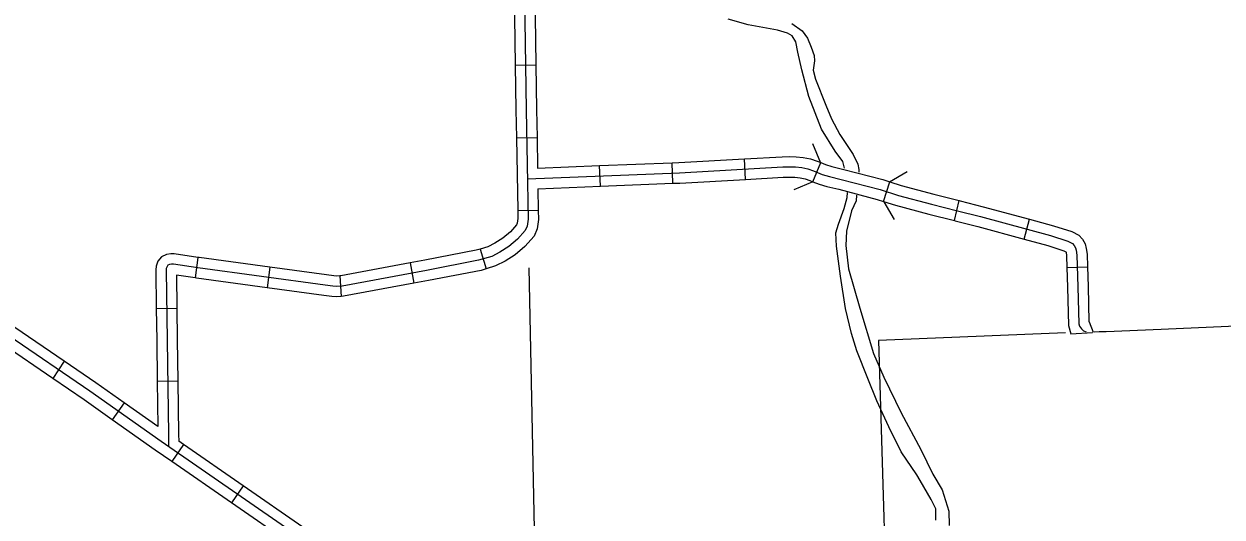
# Model space of a CAD drawing. Extents: x 1084508 to 1142749, y 1057638 to 1093403.
# Drawn here: x 1106546 to 1109281, y 1079628 to 1080752 of the extents above; entities that cross this region are included whole.
import ezdxf

# ---------------------------------------------------------------- set-up
doc = ezdxf.new("R2010")
doc.units = 0
for name, color, linetype in [('Level 32', 7, 'Continuous'), ('Level 34', 7, 'Continuous'), ('Level 35', 7, 'Continuous'), ('Level 38', 7, 'Continuous'), ('Level 5', 7, 'Continuous'), ('Level 6', 7, 'Continuous')]:
    doc.layers.add(name, color=color, linetype=linetype)

msp = doc.modelspace()

# ---------------------------------------------------------------- linework, layer by layer
at = {"layer": 'Level 32'}
for p, q in [((1107667.5, 1080658.6), (1107714.5, 1080659.3)), ((1107670.2, 1080492.8), (1107717.3, 1080493.6)), ((1108027.6, 1080388.8), (1108025.7, 1080435.8)), ((1108193.4, 1080397.8), (1108190.8, 1080444.8)), ((1108347.1, 1080392.3), (1108364.8, 1080436)), ((1107862, 1080382.1), (1107860.1, 1080429.1)), ((1108508.5, 1080347.3), (1108522.6, 1080392.2)), ((1107673.2, 1080327.1), (1107720.3, 1080327.9)), ((1108670, 1080303.9), (1108681.1, 1080349.7)), ((1108829.5, 1080261.4), (1108841.8, 1080306.8)), ((1106943.5, 1080219.8), (1106936.8, 1080173.2)), ((1107587.4, 1080238.8), (1107601, 1080193.8)), ((1107107.5, 1080197.4), (1107101.2, 1080150.7)), ((1107427.4, 1080207.1), (1107436, 1080160.8)), ((1108926.8, 1080196.5), (1108973.8, 1080198.1)), ((1107267.1, 1080177.7), (1107270.3, 1080130.8)), ((1106848.2, 1080103.2), (1106895.3, 1080103.8)), ((1106638.4, 1079982.8), (1106611.9, 1079944)), ((1106850.5, 1079937.4), (1106897.6, 1079938.1)), ((1106774.9, 1079888.2), (1106747.8, 1079849.7)), ((1106910.4, 1079793.2), (1106883.7, 1079754.4)), ((1107046.8, 1079699), (1107020, 1079660.2))]:
    msp.add_line(p, q, dxfattribs=at)
for points in [[(1107686.3, 1080963.4), (1107692.6, 1080556.6), (1107697.1, 1080307.4), (1107695.1, 1080291.3), (1107690.6, 1080280.9), (1107673, 1080261.5), (1107653.1, 1080244.4), (1107632.8, 1080231.7), (1107613.9, 1080222.2), (1107584.1, 1080213.2), (1107465.4, 1080190.2), (1107272.7, 1080154.5), (1107259.5, 1080153.6), (1107251.4, 1080154.1), (1107233.8, 1080156.3), (1106943.2, 1080196.1), (1106887.2, 1080204.2), (1106882.7, 1080204.2), (1106878.6, 1080203.7), (1106875, 1080201.9), (1106872.8, 1080199.2), (1106871, 1080194.3), (1106870.5, 1080190.2), (1106872.8, 1080031.3), (1106875.8, 1079815.9), (1106876.1, 1079788.3)], [(1107664.9, 1080824.3), (1107667.5, 1080658.6)], [(1107712, 1080825), (1107714.5, 1080659.3)], [(1107667.5, 1080658.6), (1107669.1, 1080556.2), (1107670.2, 1080492.8)], [(1107714.5, 1080659.3), (1107716.1, 1080557), (1107717.3, 1080493.6)], [(1107670.2, 1080492.8), (1107673.2, 1080327.1)], [(1107717.3, 1080493.6), (1107718.6, 1080423.4)], [(1107860.1, 1080429.1), (1108025.7, 1080435.8)], [(1108025.7, 1080435.8), (1108041.2, 1080436.5), (1108190.8, 1080444.8)], [(1108190.8, 1080444.8), (1108277.1, 1080449.6), (1108294.7, 1080450.1), (1108308.9, 1080449.6), (1108325, 1080447.9), (1108341.7, 1080444.5), (1108356.4, 1080439.4), (1108364.8, 1080436)], [(1108364.8, 1080436), (1108376.1, 1080431.4), (1108390.5, 1080427.5), (1108417.7, 1080420.7), (1108506.8, 1080397.2), (1108522.6, 1080392.2)], [(1107695.5, 1080398.9), (1108042.3, 1080413), (1108278.1, 1080426.1), (1108294.6, 1080426.6), (1108307.3, 1080426.1), (1108321.4, 1080424.6), (1108335.5, 1080421.7), (1108348.1, 1080417.3), (1108368.5, 1080409.1), (1108384.6, 1080404.7), (1108411.8, 1080397.9), (1108500.3, 1080374.5), (1108542.1, 1080361.4), (1108617.4, 1080341), (1108677.2, 1080326.4), (1108729.7, 1080312.8), (1108889.7, 1080269.5), (1108929.1, 1080256.8), (1108939.3, 1080251.5), (1108943.3, 1080247.2), (1108946.5, 1080241.9), (1108947.9, 1080236), (1108949.4, 1080225.3), (1108951.8, 1080152.6), (1108953.7, 1080068.5), (1108955.4, 1080062.9), (1108959.8, 1080056.8), (1108964.9, 1080052.4), (1108970.4, 1080050.1)], [(1107718.6, 1080423.4), (1107860.1, 1080429.1)], [(1107719.4, 1080376.3), (1107862, 1080382.1)], [(1107862, 1080382.1), (1108027.6, 1080388.8)], [(1108027.6, 1080388.8), (1108043.5, 1080389.4), (1108193.4, 1080397.8)], [(1108193.4, 1080397.8), (1108279.1, 1080402.6), (1108294.5, 1080403), (1108305.6, 1080402.6), (1108317.8, 1080401.3), (1108329.2, 1080399), (1108339.8, 1080395.3), (1108347.1, 1080392.3)], [(1108347.1, 1080392.3), (1108361, 1080386.7), (1108378.6, 1080381.9), (1108405.9, 1080375.1), (1108493.7, 1080351.9), (1108508.5, 1080347.3)], [(1108522.6, 1080392.2), (1108548.7, 1080384), (1108623.3, 1080363.8), (1108681.1, 1080349.7)], [(1107719.4, 1080376.3), (1107720.3, 1080327.9)], [(1107714.8, 1079208.1), (1107699.2, 1079219.9), (1107418.5, 1079414.6), (1107244.4, 1079533.8), (1106859.6, 1079799.7), (1106696.8, 1079914.5), (1106512.1, 1080040.6), (1106427.3, 1080098.6), (1106278.8, 1080200.3), (1106141.6, 1080295.8), (1106064.6, 1080348)], [(1107673.2, 1080327.1), (1107673.5, 1080308.6), (1107672.1, 1080297.6), (1107670.5, 1080293.9), (1107656.5, 1080278.4), (1107639.1, 1080263.4), (1107621.3, 1080252.3), (1107605.1, 1080244.2), (1107587.4, 1080238.8)], [(1107720.3, 1080327.9), (1107720.7, 1080306.1), (1107718, 1080285), (1107710.6, 1080268), (1107689.4, 1080244.7), (1107667.1, 1080225.4), (1107644.3, 1080211.2), (1107622.6, 1080200.3), (1107601, 1080193.8)], [(1108508.5, 1080347.3), (1108535.5, 1080338.8), (1108611.6, 1080318.2), (1108670, 1080303.9)], [(1108681.1, 1080349.7), (1108683, 1080349.2), (1108735.8, 1080335.5), (1108841.8, 1080306.8)], [(1108670, 1080303.9), (1108671.5, 1080303.5), (1108723.7, 1080290), (1108829.5, 1080261.4)], [(1108841.8, 1080306.8), (1108896.4, 1080292), (1108938.2, 1080278.6), (1108953.7, 1080270.5), (1108962.2, 1080261.4), (1108968.5, 1080250.9), (1108971.1, 1080240.5), (1108972.9, 1080227.3), (1108973.8, 1080198.1)], [(1108829.5, 1080261.4), (1108883, 1080246.9), (1108919.9, 1080235), (1108924.5, 1080232.6), (1108924.8, 1080231.6), (1108925.9, 1080223.3), (1108926.8, 1080196.5)], [(1106943.5, 1080219.8), (1106888.9, 1080227.7), (1106881.4, 1080227.7), (1106871.9, 1080226.7), (1106860.1, 1080220.8), (1106852.1, 1080211.1), (1106847.9, 1080199.7), (1106847, 1080191.3), (1106848.2, 1080103.2)], [(1107107.5, 1080197.4), (1106946.5, 1080219.4), (1106943.5, 1080219.8)], [(1107587.4, 1080238.8), (1107578.4, 1080236.1), (1107461, 1080213.3), (1107427.4, 1080207.1)], [(1107267.1, 1080177.7), (1107259.4, 1080177.2), (1107253.5, 1080177.5), (1107236.9, 1080179.7), (1107107.5, 1080197.4)], [(1107427.4, 1080207.1), (1107269.7, 1080177.9), (1107267.1, 1080177.7)], [(1107601, 1080193.8), (1107589.7, 1080190.3), (1107469.8, 1080167.1), (1107436, 1080160.8)], [(1108926.8, 1080196.5), (1108928.3, 1080151.9), (1108930.3, 1080064.7), (1108936, 1080045.8), (1108985.6, 1080048.9)], [(1108973.8, 1080198.1), (1108975.3, 1080153.3), (1108977.2, 1080073), (1108977.3, 1080072.8), (1108977.5, 1080072.6), (1108986.5, 1080049.6)], [(1106936.8, 1080173.2), (1106894.2, 1080179.4), (1106895.3, 1080103.8)], [(1107101.2, 1080150.7), (1106939.9, 1080172.8), (1106936.8, 1080173.2)], [(1107436, 1080160.8), (1107275.6, 1080131.1), (1107270.3, 1080130.8)], [(1107270.3, 1080130.8), (1107259.7, 1080130), (1107249.2, 1080130.6), (1107230.7, 1080133), (1107101.2, 1080150.7)], [(1106848.2, 1080103.2), (1106849.2, 1080030.9), (1106850.5, 1079937.4)], [(1106895.3, 1080103.8), (1106896.3, 1080031.6), (1106897.6, 1079938.1)], [(1106638.4, 1079982.8), (1106525.4, 1080060), (1106501.6, 1080076.3)], [(1106611.9, 1079944), (1106498.8, 1080021.1), (1106475, 1080037.4)], [(1106774.9, 1079888.2), (1106710.2, 1079933.9), (1106638.4, 1079982.8)], [(1106747.8, 1079849.7), (1106683.3, 1079895.2), (1106611.9, 1079944)], [(1106850.5, 1079937.4), (1106852, 1079833.8)], [(1106897.6, 1079938.1), (1106899.3, 1079816.2), (1106899.5, 1079800.7)], [(1106852, 1079833.8), (1106774.9, 1079888.2)], [(1106883.7, 1079754.4), (1106846.1, 1079780.4), (1106747.8, 1079849.7)], [(1106910.4, 1079793.2), (1106899.5, 1079800.7)], [(1107046.8, 1079699), (1106910.4, 1079793.2)], [(1107020, 1079660.2), (1106883.7, 1079754.4)], [(1107183.1, 1079604.8), (1107046.8, 1079699)], [(1107156.4, 1079566), (1107020, 1079660.2)]]:
    msp.add_lwpolyline(points, dxfattribs=at)
at = {"layer": 'Level 34'}
msp.add_lwpolyline([(1109794.2, 1079696.2), (1109792.6, 1079785.9), (1109791.2, 1079807.7), (1109789.2, 1079819.6), (1109785.4, 1079831.5), (1109778.5, 1079845.6), (1109717.7, 1079973.3), (1109691.4, 1080043.8), (1109685.1, 1080054.8), (1109679.8, 1080060.6), (1109673.8, 1080065.9), (1109663.8, 1080068.9), (1109652.5, 1080070.8), (1109639.5, 1080071.7), (1109611.1, 1080071.9), (1109538.4, 1080070), (1109455, 1080065.9), (1109295.6, 1080062.5), (1109141.7, 1080055.6), (1109016.6, 1080050.4), (1109000.5, 1080049.9), (1108989.4, 1080049.1)], dxfattribs=at)
at = {"layer": 'Level 35'}
for points in [[(1108419, 1080423.7), (1108415.5, 1080438.8), (1108397.5, 1080462), (1108366.6, 1080512.6), (1108337.4, 1080586.5), (1108322, 1080647.4), (1108312.6, 1080687.7), (1108308.3, 1080711.8), (1108299.7, 1080725.5), (1108289.4, 1080731.5), (1108266.2, 1080738.4), (1108199.3, 1080750.4), (1108153.9, 1080763.3)], [(1108298.6, 1080753.5), (1108322.6, 1080736.8), (1108334.6, 1080720.1), (1108343.2, 1080699), (1108350.1, 1080680.1), (1108350.9, 1080668.1), (1108347.9, 1080646.7), (1108353.1, 1080626.1), (1108376.7, 1080567.3), (1108389.6, 1080535.9), (1108408.6, 1080500.1), (1108438.7, 1080454.6), (1108449.8, 1080432.3), (1108451.5, 1080420.3), (1108452, 1080414.6)], [(1108627.3, 1079620.6), (1108627.3, 1079646.3), (1108617, 1079667.8), (1108592.2, 1079710.7), (1108584.4, 1079723.6), (1108548.5, 1079776), (1108520.2, 1079833.5), (1108492.7, 1079892.8), (1108472.1, 1079943.4), (1108447.3, 1080006.9), (1108435.2, 1080046.4), (1108421.5, 1080103.1), (1108410.4, 1080176.9), (1108400.9, 1080245.5), (1108399.2, 1080275.7), (1108405.2, 1080295.5), (1108418.1, 1080331.5), (1108424.9, 1080356.4), (1108425.7, 1080367.5)], [(1108446.7, 1080362.1), (1108445.5, 1080349.1), (1108435.2, 1080325.9), (1108424.1, 1080279.5), (1108422.4, 1080246.9), (1108428.4, 1080193.7), (1108454.1, 1080104.4), (1108485, 1080000.6), (1108509, 1079946.5), (1108548.5, 1079865), (1108593.1, 1079781.7), (1108620.5, 1079725.1), (1108642, 1079689.9), (1108657.4, 1079640.9), (1108658.3, 1079608.3)]]:
    msp.add_lwpolyline(points, dxfattribs=at)
at = {"layer": 'Level 38'}
for points in [[(1108345.8, 1080479.3), (1108364.2, 1080435.9)], [(1108521.7, 1080392.2), (1108562.4, 1080415.9)], [(1108346.5, 1080392.3), (1108303.2, 1080373.9)], [(1108533.4, 1080306), (1108509.7, 1080346.7)]]:
    msp.add_lwpolyline(points, dxfattribs=at)
at = {"layer": 'Level 5'}
msp.add_lwpolyline([(1107698.6, 1080195.9), (1107717.8, 1079264.9)], dxfattribs=at)
at = {"layer": 'Level 6'}
for points in [[(1108923.5, 1080048.1), (1108496.8, 1080030.3)], [(1108496.8, 1080030.3), (1108521.6, 1079197.1)]]:
    msp.add_lwpolyline(points, dxfattribs=at)

doc.saveas('drawing.dxf')
